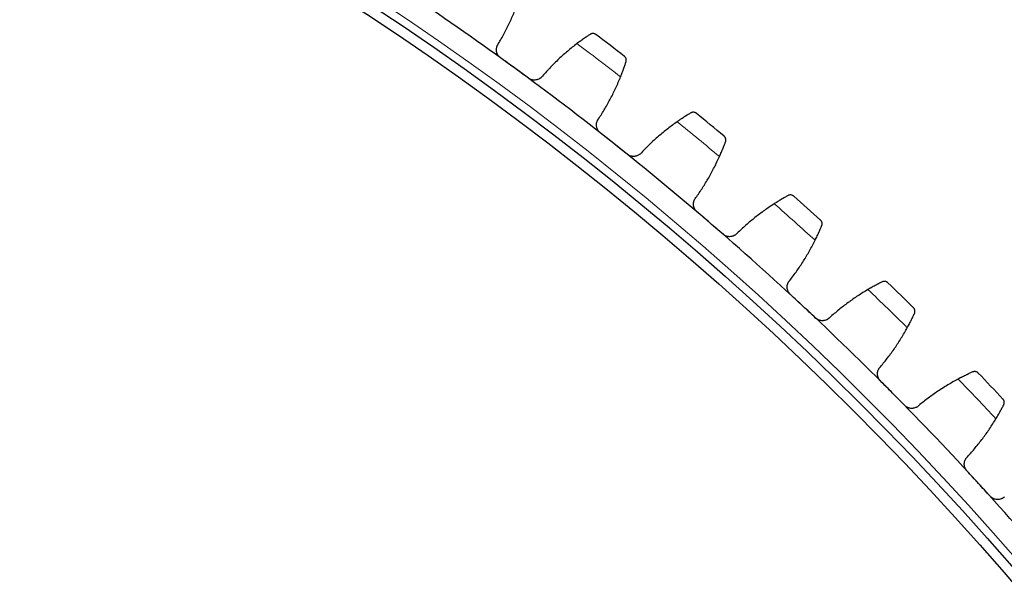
# Model space of a CAD drawing. Header units: inches. Extents: x 0 to 20790, y -12 to 14700.
# Tile 260 of 358: x 10168 to 10364, y 4954 to 5066. Entities that reach past the tile are written whole.
import ezdxf

# ---------------------------------------------------------------- set-up
doc = ezdxf.new("R2010")
doc.units = ezdxf.units.IN
doc.layers.add('1', color=7, linetype='Continuous', true_color=0xffffff)
doc.layers.add('254', color=7, linetype='Continuous', true_color=0xffffff)
doc.styles.add('latin_extended', font='simplex.shx')
doc.dimstyles.get("Standard").update_dxf_attribs({"dimtxt": 0.18, "dimasz": 0.18, "dimexe": 0.18, "dimexo": 0.0625, "dimgap": 0.09, "dimtad": 0, "dimtih": 1, "dimtoh": 1, "dimdec": 4, "dimzin": 0, "dimdsep": 46, "dimtxsty": 'Standard', "dimcen": 0.09, "dimadec": 0, "dimazin": 0, "dimtfac": 1, "dimtdec": 4, "dimtofl": 0, "dimtmove": 0, "dimatfit": 3, "dimfxl": 1, "dimtolj": 1, "dimtzin": 0, "dimarcsym": 0})

# ---------------------------------------------------------------- blocks, each defined once
blk = doc.blocks.new('_U2')
at = {"layer": '254', "color": 3, "linetype": 'Continuous', "lineweight": 13, "transparency": 16777216}
for p, q in [((11273.39, 6877.26), (11933.67, 6877.26)), ((11898.67, 6754.76), (11898.67, 4676.76)), ((9935.39, 4554.26), (11933.67, 4554.26))]:
    blk.add_line(p, q, dxfattribs=at)
at = {"layer": '254', "color": 3, "transparency": 16777216}
for points in [[(11919.08, 6754.76), (11878.25, 6754.76), (11898.67, 6877.26)], [(11878.25, 4676.76), (11919.08, 4676.76), (11898.67, 4554.26)]]:
    blk.add_solid(points, dxfattribs=at)
at = {"layer": 'Defpoints', "color": 0, "transparency": 16777216}
for p in [(11238.39, 6877.26), (9900.39, 4554.26), (11898.67, 4554.26)]:
    blk.add_point(p, dxfattribs=at)
at = {"layer": '254', "color": 2, "lineweight": 13, "transparency": 16777216, "insert": (11714.92, 5499.92), "char_height": 122.5, "attachment_point": 1, "rotation": 90, "style": 'latin_extended'}
blk.add_mtext('\\A1;2323', dxfattribs=at)

msp = doc.modelspace()

# ---------------------------------------------------------------- linework, layer by layer
at = {"layer": '1', "color": 110, "linetype": 'Continuous', "lineweight": 13}
for radius in [616.6, 458.862]:
    msp.add_circle((9900.394, 4554.257), radius, dxfattribs=at)
at = {"layer": '1', "color": 2, "linetype": 'Continuous', "lineweight": 25}
for radius in [615, 613, 461, 460, 458.594]:
    msp.add_circle((9900.394, 4554.257), radius, dxfattribs=at)
for radius, start, end in [(621, 53.88535, 56.178344), (636, 52.417928, 53.059779), (621, 51.592357, 53.88535), (636, 50.124935, 50.766785), (621, 49.299363, 51.592357), (636, 47.831941, 48.473792), (621, 47.006369, 49.299363), (636, 45.538947, 46.180798), (621, 44.713376, 47.006369), (636, 43.245954, 43.887804), (621, 42.420382, 44.713376), (621, 40.127389, 42.420382)]:
    msp.add_arc((9900.394, 4554.257), radius, start, end, dxfattribs=at)
at = {"layer": '1', "color": 110, "linetype": 'Continuous', "lineweight": 13}
for start, end in [(52.244493, 53.233214), (49.951499, 50.94022), (47.658506, 48.647227), (45.365512, 46.354233), (43.072518, 44.06124)]:
    msp.add_arc((9900.394, 4554.257), 632.294, start, end, dxfattribs=at)
at = {"layer": '1', "color": 2, "linetype": 'Continuous', "lineweight": 25}
for points in [[(10263.19, 5060.731), (10263.599, 5061.406), (10264.38, 5062.775), (10265.444, 5064.88), (10266.401, 5067.038), (10266.968, 5068.511), (10267.232, 5069.257)], [(10278.86, 5060.774), (10278.23, 5060.294), (10277, 5059.305), (10275.237, 5057.735), (10273.557, 5056.079), (10272.492, 5054.917), (10271.974, 5054.322)], [(10266.413, 5055.925), (10265.488, 5056.6), (10264.562, 5057.275), (10263.637, 5057.95)], [(10269.19, 5053.899), (10268.264, 5054.574), (10267.339, 5055.249), (10266.413, 5055.925)], [(10283.163, 5045.81), (10283.599, 5046.468), (10284.434, 5047.804), (10285.582, 5049.866), (10286.625, 5051.983), (10287.249, 5053.433), (10287.544, 5054.168)], [(10298.822, 5045.226), (10298.174, 5044.772), (10296.905, 5043.833), (10295.081, 5042.335), (10293.336, 5040.747), (10292.226, 5039.629), (10291.684, 5039.055)], [(10286.192, 5040.879), (10285.294, 5041.59), (10284.396, 5042.302), (10283.499, 5043.014)], [(10288.885, 5038.744), (10287.987, 5039.455), (10287.09, 5040.167), (10286.192, 5040.879)], [(10302.524, 5030.102), (10302.985, 5030.742), (10303.873, 5032.044), (10305.103, 5034.058), (10306.229, 5036.132), (10306.911, 5037.556), (10307.235, 5038.278)], [(10318.147, 5028.892), (10317.481, 5028.464), (10316.175, 5027.577), (10314.293, 5026.153), (10312.486, 5024.636), (10311.331, 5023.563), (10310.767, 5023.011)], [(10305.352, 5025.053), (10304.484, 5025.8), (10303.615, 5026.548), (10302.747, 5027.295)], [(10307.958, 5022.812), (10307.089, 5023.559), (10306.221, 5024.306), (10305.352, 5025.053)], [(10321.24, 5013.632), (10321.727, 5014.253), (10322.666, 5015.518), (10323.975, 5017.481), (10325.184, 5019.509), (10325.922, 5020.904), (10326.275, 5021.613)], [(10336.802, 5011.798), (10336.12, 5011.397), (10334.78, 5010.562), (10332.842, 5009.215), (10330.975, 5007.772), (10329.779, 5006.746), (10329.193, 5006.217)], [(10323.865, 5008.474), (10323.027, 5009.255), (10322.189, 5010.037), (10321.351, 5010.818)], [(10326.378, 5006.131), (10325.54, 5006.912), (10324.703, 5007.693), (10323.865, 5008.474)], [(10339.282, 4996.426), (10339.794, 4997.028), (10340.783, 4998.254), (10342.17, 5000.163), (10343.458, 5002.141), (10344.252, 5003.505), (10344.632, 5004.199)], [(10341.699, 4991.168), (10340.893, 4991.982), (10340.087, 4992.796), (10339.281, 4993.61)], [(10354.759, 4993.971), (10354.061, 4993.597), (10352.689, 4992.817), (10350.698, 4991.549), (10348.776, 4990.181), (10347.539, 4989.204), (10346.933, 4988.699)], [(10344.117, 4988.725), (10343.311, 4989.539), (10342.505, 4990.354), (10341.699, 4991.168)], [(10356.622, 4978.512), (10357.157, 4979.093), (10358.195, 4980.279), (10359.656, 4982.131), (10361.023, 4984.055), (10361.871, 4985.387), (10362.279, 4986.065)], [(10358.826, 4973.161), (10358.053, 4974.007), (10357.28, 4974.853), (10356.508, 4975.698)], [(10361.144, 4970.624), (10360.371, 4971.47), (10359.599, 4972.316), (10358.826, 4973.161)]]:
    msp.add_open_spline(points, degree=3, dxfattribs=at)
for points, knots in [([(10281.467, 5062.623), (10281.393, 5062.575), (10281.313, 5062.522), (10281.144, 5062.409), (10280.964, 5062.288), (10280.765, 5062.152), (10280.635, 5062.062), (10280.608, 5062.044), (10280.555, 5062.007), (10280.528, 5061.988), (10280.446, 5061.931), (10280.391, 5061.892), (10280.223, 5061.774), (10280.108, 5061.693), (10279.872, 5061.524), (10279.751, 5061.437), (10279.566, 5061.302), (10279.504, 5061.256), (10279.409, 5061.186), (10279.378, 5061.163), (10279.314, 5061.116), (10279.282, 5061.092), (10279.121, 5060.972), (10278.991, 5060.874), (10278.86, 5060.774)], [0, 0, 0, 0, 0.125, 0.125, 0.25, 0.375, 0.375, 0.40625, 0.40625, 0.4375, 0.4375, 0.5, 0.5, 0.625, 0.625, 0.75, 0.75, 0.8125, 0.8125, 0.84375, 0.84375, 0.875, 0.875, 1, 1, 1, 1]), ([(10282.618, 5062.588), (10282.617, 5062.589), (10282.616, 5062.59), (10282.614, 5062.591), (10282.612, 5062.592), (10282.609, 5062.595), (10282.602, 5062.6), (10282.585, 5062.612), (10282.55, 5062.635), (10282.52, 5062.653), (10282.458, 5062.688), (10282.414, 5062.708), (10282.281, 5062.758), (10282.186, 5062.779), (10282.038, 5062.79), (10281.987, 5062.789), (10281.91, 5062.783), (10281.884, 5062.78), (10281.832, 5062.772), (10281.806, 5062.766), (10281.727, 5062.747), (10281.674, 5062.729), (10281.57, 5062.684), (10281.518, 5062.657), (10281.467, 5062.623)], [0, 0, 0, 0, 0.0039062, 0.0039062, 0.0078125, 0.0078125, 0.015625, 0.03125, 0.0625, 0.125, 0.125, 0.25, 0.25, 0.5, 0.5, 0.625, 0.625, 0.6875, 0.6875, 0.75, 0.75, 0.875, 0.875, 1, 1, 1, 1]), ([(10263.637, 5057.95), (10263.583, 5057.99), (10263.48, 5058.073), (10263.339, 5058.212), (10263.255, 5058.313), (10263.196, 5058.393), (10263.176, 5058.42), (10263.139, 5058.475), (10263.121, 5058.503), (10263.036, 5058.644), (10262.98, 5058.762), (10262.924, 5058.916), (10262.914, 5058.947), (10262.899, 5058.994), (10262.895, 5059.01), (10262.886, 5059.042), (10262.864, 5059.121), (10262.835, 5059.264), (10262.822, 5059.393), (10262.815, 5059.522), (10262.815, 5059.587), (10262.823, 5059.782), (10262.841, 5059.91), (10262.886, 5060.096), (10262.904, 5060.158), (10262.936, 5060.249), (10262.947, 5060.279), (10262.971, 5060.339), (10262.984, 5060.369), (10263.051, 5060.515), (10263.115, 5060.626), (10263.19, 5060.731)], [0, 0, 0, 0, 0.0625, 0.125, 0.1875, 0.1875, 0.21875, 0.21875, 0.25, 0.25, 0.375, 0.375, 0.40625, 0.40625, 0.421875, 0.421875, 0.4375, 0.5, 0.5625, 0.5625, 0.625, 0.625, 0.75, 0.75, 0.8125, 0.8125, 0.84375, 0.84375, 0.875, 0.875, 1, 1, 1, 1]), ([(10288.63, 5057.174), (10288.649, 5057.232), (10288.662, 5057.289), (10288.677, 5057.401), (10288.68, 5057.456), (10288.677, 5057.562), (10288.671, 5057.615), (10288.652, 5057.716), (10288.639, 5057.765), (10288.606, 5057.86), (10288.586, 5057.905), (10288.541, 5057.991), (10288.515, 5058.032), (10288.459, 5058.109), (10288.428, 5058.146), (10288.378, 5058.197), (10288.353, 5058.221), (10288.321, 5058.248), (10288.305, 5058.261), (10288.298, 5058.267), (10288.293, 5058.271), (10288.291, 5058.272), (10288.289, 5058.274)], [0, 0, 0, 0, 0.125, 0.125, 0.25, 0.25, 0.375, 0.375, 0.5, 0.5, 0.625, 0.625, 0.75, 0.75, 0.875, 0.875, 0.9375, 0.96875, 0.984375, 0.9921875, 0.9921875, 1, 1, 1, 1]), ([(10287.544, 5054.168), (10287.605, 5054.321), (10287.665, 5054.472), (10287.78, 5054.768), (10287.891, 5055.058), (10287.995, 5055.338), (10288.07, 5055.543), (10288.095, 5055.611), (10288.131, 5055.712), (10288.143, 5055.745), (10288.167, 5055.811), (10288.178, 5055.844), (10288.236, 5056.005), (10288.323, 5056.253), (10288.401, 5056.481), (10288.474, 5056.699), (10288.509, 5056.802), (10288.549, 5056.924), (10288.557, 5056.949), (10288.572, 5056.996), (10288.595, 5057.066), (10288.617, 5057.132), (10288.63, 5057.174)], [0, 0, 0, 0, 0.125, 0.125, 0.25, 0.375, 0.375, 0.4375, 0.4375, 0.46875, 0.46875, 0.5, 0.5, 0.625, 0.75, 0.75, 0.875, 0.875, 0.90625, 0.90625, 0.9375, 1, 1, 1, 1]), ([(10271.974, 5054.322), (10271.897, 5054.218), (10271.811, 5054.124), (10271.67, 5053.995), (10271.621, 5053.954), (10271.544, 5053.896), (10271.518, 5053.877), (10271.464, 5053.841), (10271.437, 5053.824), (10271.299, 5053.74), (10271.184, 5053.684), (10271.003, 5053.617), (10270.941, 5053.597), (10270.846, 5053.572), (10270.814, 5053.565), (10270.751, 5053.551), (10270.719, 5053.545), (10270.558, 5053.519), (10270.429, 5053.511), (10270.265, 5053.517), (10270.233, 5053.519), (10270.167, 5053.525), (10270.134, 5053.528), (10270.036, 5053.541), (10269.971, 5053.554), (10269.78, 5053.599), (10269.655, 5053.642), (10269.504, 5053.711), (10269.474, 5053.726), (10269.415, 5053.756), (10269.386, 5053.773), (10269.299, 5053.823), (10269.244, 5053.86), (10269.19, 5053.899)], [0, 0, 0, 0, 0.125, 0.125, 0.1875, 0.1875, 0.21875, 0.21875, 0.25, 0.25, 0.375, 0.375, 0.4375, 0.4375, 0.46875, 0.46875, 0.5, 0.5, 0.625, 0.625, 0.65625, 0.65625, 0.6875, 0.6875, 0.75, 0.75, 0.875, 0.875, 0.90625, 0.90625, 0.9375, 0.9375, 1, 1, 1, 1]), ([(10301.502, 5046.97), (10301.425, 5046.924), (10301.344, 5046.874), (10301.17, 5046.768), (10300.986, 5046.655), (10300.781, 5046.527), (10300.647, 5046.442), (10300.62, 5046.425), (10300.565, 5046.39), (10300.538, 5046.372), (10300.454, 5046.319), (10300.397, 5046.282), (10300.224, 5046.171), (10300.106, 5046.094), (10299.864, 5045.935), (10299.74, 5045.853), (10299.549, 5045.725), (10299.485, 5045.682), (10299.388, 5045.616), (10299.355, 5045.594), (10299.29, 5045.549), (10299.257, 5045.527), (10299.091, 5045.413), (10298.957, 5045.321), (10298.822, 5045.226)], [0, 0, 0, 0, 0.125, 0.125, 0.25, 0.375, 0.375, 0.40625, 0.40625, 0.4375, 0.4375, 0.5, 0.5, 0.625, 0.625, 0.75, 0.75, 0.8125, 0.8125, 0.84375, 0.84375, 0.875, 0.875, 1, 1, 1, 1]), ([(10302.65, 5046.888), (10302.649, 5046.889), (10302.648, 5046.89), (10302.646, 5046.892), (10302.645, 5046.893), (10302.641, 5046.896), (10302.634, 5046.901), (10302.618, 5046.914), (10302.584, 5046.938), (10302.555, 5046.958), (10302.494, 5046.994), (10302.451, 5047.016), (10302.32, 5047.072), (10302.226, 5047.097), (10302.078, 5047.113), (10302.028, 5047.115), (10301.951, 5047.112), (10301.924, 5047.109), (10301.872, 5047.103), (10301.845, 5047.099), (10301.766, 5047.083), (10301.713, 5047.067), (10301.606, 5047.027), (10301.554, 5047.001), (10301.502, 5046.97)], [0, 0, 0, 0, 0.0039063, 0.0039063, 0.0078125, 0.0078125, 0.015625, 0.03125, 0.0625, 0.125, 0.125, 0.25, 0.25, 0.5, 0.5, 0.625, 0.625, 0.6875, 0.6875, 0.75, 0.75, 0.875, 0.875, 1, 1, 1, 1]), ([(10283.499, 5043.014), (10283.446, 5043.055), (10283.347, 5043.143), (10283.212, 5043.287), (10283.132, 5043.392), (10283.075, 5043.474), (10283.057, 5043.502), (10283.022, 5043.558), (10283.006, 5043.587), (10282.926, 5043.731), (10282.875, 5043.851), (10282.825, 5044.007), (10282.816, 5044.039), (10282.803, 5044.086), (10282.799, 5044.102), (10282.792, 5044.134), (10282.774, 5044.214), (10282.75, 5044.359), (10282.742, 5044.488), (10282.741, 5044.617), (10282.743, 5044.682), (10282.759, 5044.877), (10282.782, 5045.003), (10282.835, 5045.188), (10282.855, 5045.249), (10282.89, 5045.339), (10282.902, 5045.368), (10282.929, 5045.427), (10282.943, 5045.456), (10283.015, 5045.6), (10283.084, 5045.708), (10283.163, 5045.81)], [0, 0, 0, 0, 0.0625, 0.125, 0.1875, 0.1875, 0.21875, 0.21875, 0.25, 0.25, 0.375, 0.375, 0.40625, 0.40625, 0.421875, 0.421875, 0.4375, 0.5, 0.5625, 0.5625, 0.625, 0.625, 0.75, 0.75, 0.8125, 0.8125, 0.84375, 0.84375, 0.875, 0.875, 1, 1, 1, 1]), ([(10307.235, 5038.278), (10307.302, 5038.429), (10307.368, 5038.577), (10307.495, 5038.868), (10307.617, 5039.154), (10307.732, 5039.429), (10307.816, 5039.631), (10307.843, 5039.698), (10307.884, 5039.797), (10307.897, 5039.83), (10307.923, 5039.895), (10307.936, 5039.927), (10308, 5040.086), (10308.097, 5040.331), (10308.184, 5040.555), (10308.266, 5040.769), (10308.304, 5040.871), (10308.35, 5040.992), (10308.359, 5041.016), (10308.376, 5041.063), (10308.402, 5041.131), (10308.426, 5041.197), (10308.441, 5041.238)], [0, 0, 0, 0, 0.125, 0.125, 0.25, 0.375, 0.375, 0.4375, 0.4375, 0.46875, 0.46875, 0.5, 0.5, 0.625, 0.75, 0.75, 0.875, 0.875, 0.90625, 0.90625, 0.9375, 1, 1, 1, 1]), ([(10308.441, 5041.238), (10308.462, 5041.295), (10308.477, 5041.352), (10308.497, 5041.463), (10308.502, 5041.517), (10308.503, 5041.624), (10308.5, 5041.677), (10308.485, 5041.779), (10308.474, 5041.828), (10308.444, 5041.924), (10308.426, 5041.97), (10308.384, 5042.058), (10308.36, 5042.1), (10308.307, 5042.18), (10308.278, 5042.217), (10308.23, 5042.27), (10308.205, 5042.296), (10308.175, 5042.324), (10308.16, 5042.338), (10308.153, 5042.343), (10308.148, 5042.347), (10308.146, 5042.349), (10308.144, 5042.351)], [0, 0, 0, 0, 0.125, 0.125, 0.25, 0.25, 0.375, 0.375, 0.5, 0.5, 0.625, 0.625, 0.75, 0.75, 0.875, 0.875, 0.9375, 0.96875, 0.984375, 0.9921875, 0.9921875, 1, 1, 1, 1]), ([(10291.684, 5039.055), (10291.603, 5038.954), (10291.513, 5038.863), (10291.367, 5038.74), (10291.316, 5038.701), (10291.237, 5038.646), (10291.21, 5038.629), (10291.155, 5038.595), (10291.127, 5038.578), (10290.986, 5038.5), (10290.869, 5038.449), (10290.685, 5038.389), (10290.623, 5038.372), (10290.527, 5038.351), (10290.495, 5038.345), (10290.431, 5038.334), (10290.398, 5038.329), (10290.237, 5038.31), (10290.107, 5038.307), (10289.944, 5038.319), (10289.912, 5038.322), (10289.846, 5038.33), (10289.813, 5038.335), (10289.716, 5038.352), (10289.652, 5038.367), (10289.462, 5038.42), (10289.34, 5038.468), (10289.191, 5038.543), (10289.162, 5038.559), (10289.104, 5038.592), (10289.076, 5038.609), (10288.992, 5038.663), (10288.937, 5038.702), (10288.885, 5038.744)], [0, 0, 0, 0, 0.125, 0.125, 0.1875, 0.1875, 0.21875, 0.21875, 0.25, 0.25, 0.375, 0.375, 0.4375, 0.4375, 0.46875, 0.46875, 0.5, 0.5, 0.625, 0.625, 0.65625, 0.65625, 0.6875, 0.6875, 0.75, 0.75, 0.875, 0.875, 0.90625, 0.90625, 0.9375, 0.9375, 1, 1, 1, 1]), ([(10302.747, 5027.295), (10302.696, 5027.338), (10302.6, 5027.43), (10302.471, 5027.579), (10302.395, 5027.687), (10302.342, 5027.771), (10302.325, 5027.8), (10302.293, 5027.858), (10302.277, 5027.887), (10302.203, 5028.034), (10302.157, 5028.156), (10302.114, 5028.314), (10302.106, 5028.346), (10302.095, 5028.394), (10302.092, 5028.41), (10302.085, 5028.443), (10302.071, 5028.523), (10302.053, 5028.669), (10302.05, 5028.798), (10302.054, 5028.927), (10302.058, 5028.992), (10302.082, 5029.186), (10302.111, 5029.311), (10302.17, 5029.494), (10302.193, 5029.554), (10302.232, 5029.642), (10302.245, 5029.671), (10302.274, 5029.729), (10302.289, 5029.757), (10302.367, 5029.898), (10302.44, 5030.003), (10302.524, 5030.102)], [0, 0, 0, 0, 0.0625, 0.125, 0.1875, 0.1875, 0.21875, 0.21875, 0.25, 0.25, 0.375, 0.375, 0.40625, 0.40625, 0.421875, 0.421875, 0.4375, 0.5, 0.5625, 0.5625, 0.625, 0.625, 0.75, 0.75, 0.8125, 0.8125, 0.84375, 0.84375, 0.875, 0.875, 1, 1, 1, 1]), ([(10320.894, 5030.527), (10320.816, 5030.484), (10320.732, 5030.438), (10320.554, 5030.339), (10320.366, 5030.233), (10320.156, 5030.113), (10320.019, 5030.034), (10319.991, 5030.018), (10319.935, 5029.985), (10319.906, 5029.969), (10319.82, 5029.919), (10319.762, 5029.885), (10319.585, 5029.78), (10319.464, 5029.708), (10319.216, 5029.559), (10319.088, 5029.482), (10318.893, 5029.362), (10318.827, 5029.321), (10318.728, 5029.259), (10318.694, 5029.238), (10318.627, 5029.196), (10318.593, 5029.175), (10318.423, 5029.068), (10318.286, 5028.981), (10318.147, 5028.892)], [0, 0, 0, 0, 0.125, 0.125, 0.25, 0.375, 0.375, 0.40625, 0.40625, 0.4375, 0.4375, 0.5, 0.5, 0.625, 0.625, 0.75, 0.75, 0.8125, 0.8125, 0.84375, 0.84375, 0.875, 0.875, 1, 1, 1, 1]), ([(10322.038, 5030.4), (10322.037, 5030.4), (10322.036, 5030.401), (10322.034, 5030.403), (10322.033, 5030.404), (10322.029, 5030.407), (10322.023, 5030.413), (10322.007, 5030.426), (10321.974, 5030.452), (10321.945, 5030.473), (10321.886, 5030.512), (10321.845, 5030.535), (10321.716, 5030.596), (10321.623, 5030.625), (10321.476, 5030.647), (10321.425, 5030.651), (10321.348, 5030.651), (10321.322, 5030.65), (10321.269, 5030.646), (10321.242, 5030.642), (10321.162, 5030.629), (10321.108, 5030.616), (10321.001, 5030.58), (10320.947, 5030.556), (10320.894, 5030.527)], [0, 0, 0, 0, 0.0039062, 0.0039062, 0.0078125, 0.0078125, 0.015625, 0.03125, 0.0625, 0.125, 0.125, 0.25, 0.25, 0.5, 0.5, 0.625, 0.625, 0.6875, 0.6875, 0.75, 0.75, 0.875, 0.875, 1, 1, 1, 1]), ([(10327.598, 5024.523), (10327.622, 5024.579), (10327.639, 5024.635), (10327.663, 5024.745), (10327.67, 5024.799), (10327.676, 5024.906), (10327.674, 5024.958), (10327.664, 5025.061), (10327.654, 5025.111), (10327.629, 5025.208), (10327.613, 5025.255), (10327.574, 5025.344), (10327.552, 5025.387), (10327.502, 5025.468), (10327.474, 5025.507), (10327.429, 5025.562), (10327.405, 5025.588), (10327.376, 5025.618), (10327.361, 5025.632), (10327.354, 5025.638), (10327.35, 5025.642), (10327.348, 5025.644), (10327.346, 5025.646)], [0, 0, 0, 0, 0.125, 0.125, 0.25, 0.25, 0.375, 0.375, 0.5, 0.5, 0.625, 0.625, 0.75, 0.75, 0.875, 0.875, 0.9375, 0.96875, 0.984375, 0.9921875, 0.9921875, 1, 1, 1, 1]), ([(10310.767, 5023.011), (10310.682, 5022.914), (10310.589, 5022.827), (10310.438, 5022.709), (10310.386, 5022.673), (10310.304, 5022.621), (10310.277, 5022.605), (10310.22, 5022.573), (10310.192, 5022.557), (10310.048, 5022.485), (10309.928, 5022.438), (10309.743, 5022.386), (10309.679, 5022.371), (10309.583, 5022.354), (10309.551, 5022.349), (10309.486, 5022.341), (10309.454, 5022.337), (10309.292, 5022.325), (10309.162, 5022.327), (10309, 5022.346), (10308.967, 5022.35), (10308.902, 5022.361), (10308.869, 5022.367), (10308.773, 5022.388), (10308.709, 5022.405), (10308.522, 5022.466), (10308.401, 5022.518), (10308.256, 5022.6), (10308.227, 5022.617), (10308.171, 5022.652), (10308.143, 5022.671), (10308.061, 5022.728), (10308.009, 5022.769), (10307.958, 5022.812)], [0, 0, 0, 0, 0.125, 0.125, 0.1875, 0.1875, 0.21875, 0.21875, 0.25, 0.25, 0.375, 0.375, 0.4375, 0.4375, 0.46875, 0.46875, 0.5, 0.5, 0.625, 0.625, 0.65625, 0.65625, 0.6875, 0.6875, 0.75, 0.75, 0.875, 0.875, 0.90625, 0.90625, 0.9375, 0.9375, 1, 1, 1, 1]), ([(10326.275, 5021.613), (10326.348, 5021.761), (10326.419, 5021.906), (10326.558, 5022.192), (10326.692, 5022.473), (10326.818, 5022.743), (10326.909, 5022.942), (10326.939, 5023.008), (10326.984, 5023.105), (10326.998, 5023.137), (10327.027, 5023.201), (10327.041, 5023.232), (10327.111, 5023.389), (10327.218, 5023.629), (10327.314, 5023.85), (10327.404, 5024.061), (10327.447, 5024.161), (10327.497, 5024.28), (10327.507, 5024.304), (10327.526, 5024.35), (10327.555, 5024.417), (10327.581, 5024.481), (10327.598, 5024.523)], [0, 0, 0, 0, 0.125, 0.125, 0.25, 0.375, 0.375, 0.4375, 0.4375, 0.46875, 0.46875, 0.5, 0.5, 0.625, 0.75, 0.75, 0.875, 0.875, 0.90625, 0.90625, 0.9375, 1, 1, 1, 1]), ([(10321.351, 5010.818), (10321.302, 5010.863), (10321.21, 5010.959), (10321.087, 5011.113), (10321.015, 5011.224), (10320.966, 5011.31), (10320.95, 5011.34), (10320.919, 5011.399), (10320.905, 5011.428), (10320.837, 5011.578), (10320.796, 5011.702), (10320.759, 5011.862), (10320.752, 5011.894), (10320.743, 5011.943), (10320.741, 5011.959), (10320.736, 5011.991), (10320.724, 5012.073), (10320.713, 5012.219), (10320.715, 5012.348), (10320.723, 5012.477), (10320.731, 5012.541), (10320.762, 5012.734), (10320.796, 5012.858), (10320.863, 5013.038), (10320.888, 5013.097), (10320.93, 5013.184), (10320.945, 5013.213), (10320.976, 5013.269), (10320.992, 5013.297), (10321.076, 5013.434), (10321.153, 5013.537), (10321.24, 5013.632)], [0, 0, 0, 0, 0.0625, 0.125, 0.1875, 0.1875, 0.21875, 0.21875, 0.25, 0.25, 0.375, 0.375, 0.40625, 0.40625, 0.421875, 0.421875, 0.4375, 0.5, 0.5625, 0.5625, 0.625, 0.625, 0.75, 0.75, 0.8125, 0.8125, 0.84375, 0.84375, 0.875, 0.875, 1, 1, 1, 1]), ([(10339.612, 5013.322), (10339.533, 5013.282), (10339.447, 5013.239), (10339.266, 5013.147), (10339.073, 5013.049), (10338.859, 5012.938), (10338.719, 5012.864), (10338.69, 5012.849), (10338.633, 5012.819), (10338.604, 5012.803), (10338.516, 5012.757), (10338.456, 5012.725), (10338.275, 5012.628), (10338.151, 5012.561), (10337.897, 5012.422), (10337.767, 5012.349), (10337.567, 5012.237), (10337.499, 5012.199), (10337.397, 5012.142), (10337.363, 5012.122), (10337.294, 5012.083), (10337.259, 5012.063), (10337.085, 5011.963), (10336.945, 5011.881), (10336.802, 5011.798)], [0, 0, 0, 0, 0.125, 0.125, 0.25, 0.375, 0.375, 0.40625, 0.40625, 0.4375, 0.4375, 0.5, 0.5, 0.625, 0.625, 0.75, 0.75, 0.8125, 0.8125, 0.84375, 0.84375, 0.875, 0.875, 1, 1, 1, 1]), ([(10340.751, 5013.148), (10340.75, 5013.149), (10340.749, 5013.15), (10340.747, 5013.152), (10340.746, 5013.154), (10340.742, 5013.157), (10340.736, 5013.163), (10340.721, 5013.177), (10340.689, 5013.204), (10340.661, 5013.225), (10340.603, 5013.267), (10340.563, 5013.292), (10340.436, 5013.358), (10340.345, 5013.39), (10340.199, 5013.418), (10340.149, 5013.424), (10340.071, 5013.427), (10340.045, 5013.427), (10339.992, 5013.425), (10339.966, 5013.423), (10339.885, 5013.413), (10339.831, 5013.402), (10339.722, 5013.37), (10339.667, 5013.349), (10339.612, 5013.322)], [0, 0, 0, 0, 0.0039063, 0.0039063, 0.0078125, 0.0078125, 0.015625, 0.03125, 0.0625, 0.125, 0.125, 0.25, 0.25, 0.5, 0.5, 0.625, 0.625, 0.6875, 0.6875, 0.75, 0.75, 0.875, 0.875, 1, 1, 1, 1]), ([(10346.071, 5007.054), (10346.097, 5007.109), (10346.116, 5007.164), (10346.145, 5007.273), (10346.154, 5007.327), (10346.164, 5007.434), (10346.165, 5007.486), (10346.158, 5007.589), (10346.151, 5007.639), (10346.129, 5007.737), (10346.115, 5007.785), (10346.08, 5007.876), (10346.06, 5007.919), (10346.013, 5008.003), (10345.987, 5008.043), (10345.944, 5008.099), (10345.921, 5008.127), (10345.893, 5008.157), (10345.879, 5008.172), (10345.872, 5008.178), (10345.868, 5008.183), (10345.866, 5008.185), (10345.864, 5008.187)], [0, 0, 0, 0, 0.125, 0.125, 0.25, 0.25, 0.375, 0.375, 0.5, 0.5, 0.625, 0.625, 0.75, 0.75, 0.875, 0.875, 0.9375, 0.96875, 0.984375, 0.9921875, 0.9921875, 1, 1, 1, 1]), ([(10329.193, 5006.217), (10329.104, 5006.123), (10329.008, 5006.04), (10328.852, 5005.929), (10328.799, 5005.894), (10328.715, 5005.846), (10328.687, 5005.83), (10328.629, 5005.801), (10328.6, 5005.787), (10328.453, 5005.72), (10328.332, 5005.678), (10328.144, 5005.633), (10328.081, 5005.621), (10327.984, 5005.608), (10327.951, 5005.604), (10327.886, 5005.598), (10327.854, 5005.596), (10327.692, 5005.59), (10327.562, 5005.597), (10327.4, 5005.623), (10327.368, 5005.629), (10327.304, 5005.642), (10327.271, 5005.649), (10327.175, 5005.674), (10327.113, 5005.694), (10326.928, 5005.762), (10326.81, 5005.819), (10326.668, 5005.906), (10326.64, 5005.924), (10326.585, 5005.962), (10326.558, 5005.982), (10326.478, 5006.042), (10326.427, 5006.085), (10326.378, 5006.131)], [0, 0, 0, 0, 0.125, 0.125, 0.1875, 0.1875, 0.21875, 0.21875, 0.25, 0.25, 0.375, 0.375, 0.4375, 0.4375, 0.46875, 0.46875, 0.5, 0.5, 0.625, 0.625, 0.65625, 0.65625, 0.6875, 0.6875, 0.75, 0.75, 0.875, 0.875, 0.90625, 0.90625, 0.9375, 0.9375, 1, 1, 1, 1]), ([(10344.632, 5004.199), (10344.712, 5004.344), (10344.789, 5004.487), (10344.938, 5004.767), (10345.084, 5005.042), (10345.22, 5005.307), (10345.32, 5005.502), (10345.352, 5005.566), (10345.4, 5005.662), (10345.416, 5005.693), (10345.448, 5005.756), (10345.463, 5005.787), (10345.54, 5005.94), (10345.656, 5006.176), (10345.76, 5006.393), (10345.859, 5006.6), (10345.906, 5006.699), (10345.961, 5006.816), (10345.971, 5006.839), (10345.993, 5006.884), (10346.024, 5006.95), (10346.053, 5007.013), (10346.071, 5007.054)], [0, 0, 0, 0, 0.125, 0.125, 0.25, 0.375, 0.375, 0.4375, 0.4375, 0.46875, 0.46875, 0.5, 0.5, 0.625, 0.75, 0.75, 0.875, 0.875, 0.90625, 0.90625, 0.9375, 1, 1, 1, 1]), ([(10339.281, 4993.61), (10339.234, 4993.657), (10339.145, 4993.756), (10339.029, 4993.916), (10338.962, 4994.029), (10338.915, 4994.117), (10338.901, 4994.147), (10338.873, 4994.208), (10338.86, 4994.238), (10338.798, 4994.391), (10338.761, 4994.516), (10338.731, 4994.677), (10338.725, 4994.709), (10338.719, 4994.758), (10338.717, 4994.775), (10338.713, 4994.807), (10338.705, 4994.889), (10338.699, 4995.035), (10338.706, 4995.164), (10338.72, 4995.293), (10338.73, 4995.357), (10338.769, 4995.548), (10338.808, 4995.671), (10338.882, 4995.848), (10338.909, 4995.906), (10338.955, 4995.991), (10338.971, 4996.019), (10339.004, 4996.074), (10339.021, 4996.102), (10339.11, 4996.235), (10339.192, 4996.334), (10339.282, 4996.426)], [0, 0, 0, 0, 0.0625, 0.125, 0.1875, 0.1875, 0.21875, 0.21875, 0.25, 0.25, 0.375, 0.375, 0.40625, 0.40625, 0.421875, 0.421875, 0.4375, 0.5, 0.5625, 0.5625, 0.625, 0.625, 0.75, 0.75, 0.8125, 0.8125, 0.84375, 0.84375, 0.875, 0.875, 1, 1, 1, 1]), ([(10358.759, 4995.163), (10358.757, 4995.164), (10358.756, 4995.165), (10358.754, 4995.167), (10358.753, 4995.168), (10358.75, 4995.171), (10358.744, 4995.177), (10358.729, 4995.192), (10358.699, 4995.22), (10358.672, 4995.243), (10358.616, 4995.287), (10358.576, 4995.313), (10358.452, 4995.384), (10358.362, 4995.42), (10358.217, 4995.454), (10358.168, 4995.462), (10358.09, 4995.468), (10358.064, 4995.469), (10358.011, 4995.469), (10357.985, 4995.468), (10357.904, 4995.462), (10357.849, 4995.453), (10357.739, 4995.425), (10357.683, 4995.406), (10357.628, 4995.381)], [0, 0, 0, 0, 0.0039063, 0.0039063, 0.0078125, 0.0078125, 0.015625, 0.03125, 0.0625, 0.125, 0.125, 0.25, 0.25, 0.5, 0.5, 0.625, 0.625, 0.6875, 0.6875, 0.75, 0.75, 0.875, 0.875, 1, 1, 1, 1]), ([(10357.628, 4995.381), (10357.547, 4995.345), (10357.46, 4995.305), (10357.274, 4995.221), (10357.078, 4995.13), (10356.859, 4995.028), (10356.716, 4994.96), (10356.687, 4994.946), (10356.629, 4994.918), (10356.599, 4994.904), (10356.509, 4994.86), (10356.448, 4994.831), (10356.264, 4994.741), (10356.137, 4994.679), (10355.878, 4994.55), (10355.745, 4994.484), (10355.54, 4994.38), (10355.472, 4994.344), (10355.367, 4994.291), (10355.332, 4994.272), (10355.262, 4994.236), (10355.226, 4994.218), (10355.048, 4994.125), (10354.904, 4994.049), (10354.759, 4993.971)], [0, 0, 0, 0, 0.125, 0.125, 0.25, 0.375, 0.375, 0.40625, 0.40625, 0.4375, 0.4375, 0.5, 0.5, 0.625, 0.625, 0.75, 0.75, 0.8125, 0.8125, 0.84375, 0.84375, 0.875, 0.875, 1, 1, 1, 1]), ([(10363.831, 4988.86), (10363.858, 4988.914), (10363.88, 4988.968), (10363.913, 4989.076), (10363.925, 4989.13), (10363.939, 4989.236), (10363.941, 4989.288), (10363.939, 4989.391), (10363.934, 4989.442), (10363.916, 4989.541), (10363.904, 4989.588), (10363.872, 4989.681), (10363.854, 4989.725), (10363.81, 4989.81), (10363.786, 4989.851), (10363.745, 4989.909), (10363.724, 4989.938), (10363.697, 4989.969), (10363.683, 4989.985), (10363.677, 4989.992), (10363.673, 4989.996), (10363.671, 4989.998), (10363.669, 4990)], [0, 0, 0, 0, 0.125, 0.125, 0.25, 0.25, 0.375, 0.375, 0.5, 0.5, 0.625, 0.625, 0.75, 0.75, 0.875, 0.875, 0.9375, 0.96875, 0.984375, 0.9921875, 0.9921875, 1, 1, 1, 1]), ([(10346.933, 4988.699), (10346.84, 4988.609), (10346.74, 4988.529), (10346.58, 4988.425), (10346.525, 4988.392), (10346.44, 4988.347), (10346.411, 4988.333), (10346.353, 4988.306), (10346.323, 4988.293), (10346.174, 4988.232), (10346.051, 4988.195), (10345.861, 4988.158), (10345.797, 4988.148), (10345.7, 4988.139), (10345.667, 4988.136), (10345.602, 4988.133), (10345.57, 4988.132), (10345.407, 4988.133), (10345.278, 4988.145), (10345.118, 4988.177), (10345.086, 4988.184), (10345.022, 4988.2), (10344.99, 4988.209), (10344.895, 4988.238), (10344.833, 4988.26), (10344.651, 4988.335), (10344.535, 4988.397), (10344.397, 4988.49), (10344.37, 4988.509), (10344.316, 4988.549), (10344.29, 4988.569), (10344.213, 4988.633), (10344.164, 4988.678), (10344.117, 4988.725)], [0, 0, 0, 0, 0.125, 0.125, 0.1875, 0.1875, 0.21875, 0.21875, 0.25, 0.25, 0.375, 0.375, 0.4375, 0.4375, 0.46875, 0.46875, 0.5, 0.5, 0.625, 0.625, 0.65625, 0.65625, 0.6875, 0.6875, 0.75, 0.75, 0.875, 0.875, 0.90625, 0.90625, 0.9375, 0.9375, 1, 1, 1, 1]), ([(10362.279, 4986.065), (10362.364, 4986.207), (10362.446, 4986.346), (10362.607, 4986.62), (10362.763, 4986.889), (10362.911, 4987.148), (10363.018, 4987.339), (10363.053, 4987.402), (10363.105, 4987.496), (10363.122, 4987.527), (10363.156, 4987.588), (10363.172, 4987.618), (10363.255, 4987.769), (10363.38, 4988), (10363.494, 4988.212), (10363.601, 4988.415), (10363.651, 4988.512), (10363.711, 4988.626), (10363.722, 4988.649), (10363.745, 4988.693), (10363.779, 4988.758), (10363.811, 4988.82), (10363.831, 4988.86)], [0, 0, 0, 0, 0.125, 0.125, 0.25, 0.375, 0.375, 0.4375, 0.4375, 0.46875, 0.46875, 0.5, 0.5, 0.625, 0.75, 0.75, 0.875, 0.875, 0.90625, 0.90625, 0.9375, 1, 1, 1, 1]), ([(10356.508, 4975.698), (10356.463, 4975.748), (10356.378, 4975.85), (10356.268, 4976.014), (10356.206, 4976.13), (10356.163, 4976.22), (10356.149, 4976.251), (10356.124, 4976.312), (10356.112, 4976.343), (10356.057, 4976.498), (10356.025, 4976.625), (10356.001, 4976.787), (10355.997, 4976.819), (10355.992, 4976.868), (10355.991, 4976.885), (10355.988, 4976.918), (10355.983, 4976.999), (10355.983, 4977.146), (10355.996, 4977.274), (10356.015, 4977.402), (10356.027, 4977.466), (10356.074, 4977.656), (10356.117, 4977.777), (10356.198, 4977.951), (10356.228, 4978.008), (10356.277, 4978.091), (10356.294, 4978.118), (10356.33, 4978.172), (10356.348, 4978.198), (10356.443, 4978.328), (10356.528, 4978.424), (10356.622, 4978.512)], [0, 0, 0, 0, 0.0625, 0.125, 0.1875, 0.1875, 0.21875, 0.21875, 0.25, 0.25, 0.375, 0.375, 0.40625, 0.40625, 0.421875, 0.421875, 0.4375, 0.5, 0.5625, 0.5625, 0.625, 0.625, 0.75, 0.75, 0.8125, 0.8125, 0.84375, 0.84375, 0.875, 0.875, 1, 1, 1, 1]), ([(10363.957, 4970.485), (10363.861, 4970.399), (10363.758, 4970.323), (10363.594, 4970.225), (10363.538, 4970.195), (10363.451, 4970.154), (10363.421, 4970.14), (10363.362, 4970.116), (10363.331, 4970.104), (10363.18, 4970.049), (10363.056, 4970.017), (10362.865, 4969.987), (10362.801, 4969.98), (10362.703, 4969.975), (10362.67, 4969.974), (10362.605, 4969.973), (10362.572, 4969.974), (10362.41, 4969.98), (10362.281, 4969.998), (10362.122, 4970.036), (10362.091, 4970.045), (10362.027, 4970.063), (10361.996, 4970.073), (10361.902, 4970.106), (10361.841, 4970.13), (10361.663, 4970.213), (10361.549, 4970.279), (10361.415, 4970.377), (10361.388, 4970.398), (10361.336, 4970.44), (10361.311, 4970.461), (10361.237, 4970.528), (10361.189, 4970.575), (10361.144, 4970.624)], [0, 0, 0, 0, 0.125, 0.125, 0.1875, 0.1875, 0.21875, 0.21875, 0.25, 0.25, 0.375, 0.375, 0.4375, 0.4375, 0.46875, 0.46875, 0.5, 0.5, 0.625, 0.625, 0.65625, 0.65625, 0.6875, 0.6875, 0.75, 0.75, 0.875, 0.875, 0.90625, 0.90625, 0.9375, 0.9375, 1, 1, 1, 1])]:
    msp.add_open_spline(points, degree=3, knots=knots, dxfattribs=at)

# ---------------------------------------------------------------- dimensions: what is measured, and where the dimension line sits
at = {"layer": '254', "color": 2, "linetype": 'Continuous', "lineweight": 13}
dim = msp.add_linear_dim(base=(11898.668, 4554.257), p1=(11238.394, 6877.257), p2=(9900.394, 4554.257), angle=90, dimstyle='Standard', override={"dimscale": 35, "dimtxt": 3.5, "dimasz": 3.5, "dimexe": 1, "dimexo": 1, "dimgap": 1.75, "dimtad": 1, "dimtih": 0, "dimtoh": 0, "dimdec": 2, "dimlfac": 1, "dimzin": 8, "dimdsep": 46, "dimlunit": 2, "dimtxsty": 'latin_extended', "dimsah": 1, "dimse1": 0, "dimse2": 0, "dimsd1": 0, "dimsd2": 0, "dimclrd": 3, "dimclre": 3, "dimclrt": 2, "dimtol": 0, "dimtm": -0.1, "dimtfac": 0.714286, "dimtdec": 3, "dimtofl": 1, "dimtmove": 0, "dimtzin": 8, "dimlwd": 13, "dimlwe": 13}, dxfattribs=at)
dim.commit()
dim.dimension.update_dxf_attribs({"geometry": '_U2', "text_midpoint": (11898.668, 5715.757), "dimtype": 160})

doc.saveas('drawing.dxf')
